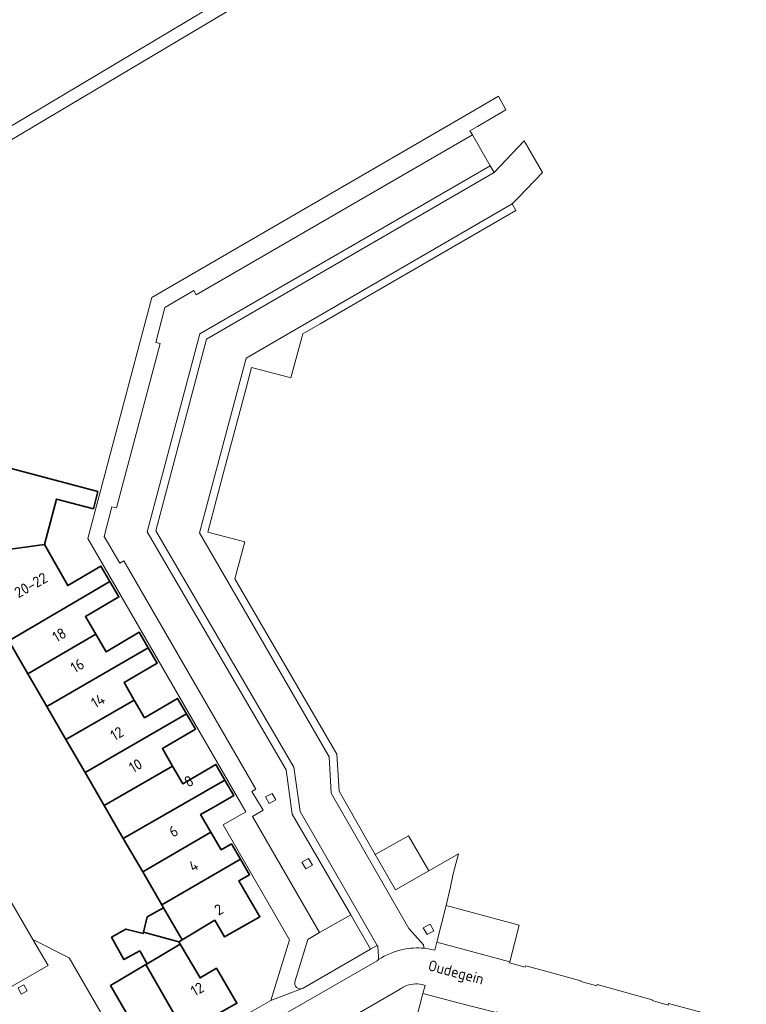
# Model space of a CAD drawing. Header units: metres. Extents: x 152391 to 157968, y 462336 to 467280.
# Tile 305 of 656: x 155332 to 155423, y 465156 to 465280. Entities that reach past the tile are written whole.
import ezdxf
from ezdxf.enums import TextEntityAlignment as Align

# ---------------------------------------------------------------- set-up
doc = ezdxf.new("R2010")
doc.units = ezdxf.units.M
doc.header["$LTSCALE"] = 0.75
for name, color, linetype, lineweight in [('B-WE-GR-BEPLANTING_CULTUUR_HEESTERS-GV', 251, 'Continuous', 18), ('B-WE-GR-GROENVOORZIENING-GV', 251, 'Continuous', 18), ('B-WE-OG-BEBOUWING-GV', 6, 'Continuous', 35), ('B-WE-OG-BEBOUWING-T18', 1, 'Continuous', 18), ('B-WE-OG-TOPOGRAFIE-T18', 1, 'Continuous', 18), ('B-WE-VH-VERHARDING_BETONSTRAATSTEEN-GV', 251, 'Continuous', 18), ('B-WE-VH-VERHARDING_TEGEL-GV', 251, 'Continuous', 18)]:
    doc.layers.add(name, color=color, linetype=linetype, lineweight=lineweight)
doc.styles.add('NLCS-ISO-M750-T18', font='NLCS-ISO.ttf', dxfattribs={"height": 1.35})

msp = doc.modelspace()

# ---------------------------------------------------------------- linework, layer by layer
at = {"layer": 'B-WE-GR-BEPLANTING_CULTUUR_HEESTERS-GV'}
for points in [[(155367.26, 465157.91), (155367.29, 465157.92), (155367.38, 465157.96), (155375.83, 465162.84), (155373.36, 465167.16), (155369.44, 465164.93)], [(155369.44, 465164.93), (155367.95, 465164.08), (155366.32, 465158.74)]]:
    msp.add_lwpolyline(points, dxfattribs=at)
msp.add_lwpolyline([(155366.32, 465158.74, 0.571976), (155367.26, 465157.91)], format="xyb", dxfattribs=at)
at = {"layer": 'B-WE-GR-GROENVOORZIENING-GV'}
for points in [[(155362.62, 465181.98), (155363.12, 465181.15), (155363.95, 465181.62), (155363.47, 465182.43)], [(155367.2, 465173.79), (155367.7, 465172.96), (155368.54, 465173.43), (155368.05, 465174.24)], [(155382.45, 465165.54), (155382.96, 465164.71), (155383.79, 465165.18), (155383.31, 465165.99)], [(155331.55, 465158), (155331.94, 465157.21), (155332.69, 465157.62), (155332.27, 465158.37)]]:
    msp.add_lwpolyline(points, close=True, dxfattribs=at)
at = {"layer": 'B-WE-OG-BEBOUWING-GV'}
for points in [[(155341.58, 465220.36), (155327.34, 465224.13), (155326.03, 465219.2), (155328.77, 465218.46), (155327.2, 465212.65), (155334.87, 465213.7), (155336.38, 465219.41), (155341.01, 465218.19)], [(155330.37, 465201.61), (155343.08, 465209.05), (155341.95, 465210.99), (155337.79, 465208.54), (155334.87, 465213.7), (155327.2, 465212.65), (155330.22, 465207.44), (155327.8, 465206.04)], [(155332.79, 465197.44), (155341.32, 465202.44), (155340.02, 465204.65), (155344.22, 465207.11), (155343.08, 465209.05), (155330.37, 465201.61)], [(155332.79, 465197.44), (155335.16, 465193.36), (155347.89, 465200.72), (155346.77, 465202.67), (155342.61, 465200.23), (155341.32, 465202.44)], [(155337.57, 465189.19), (155346.15, 465194.16), (155344.87, 465196.38), (155349.02, 465198.78), (155347.89, 465200.72), (155335.16, 465193.36)], [(155346.15, 465194.16), (155337.57, 465189.19), (155339.96, 465185.07), (155352.71, 465192.43), (155351.59, 465194.37), (155347.44, 465191.94)], [(155342.37, 465180.92), (155350.96, 465185.87), (155349.68, 465188.09), (155353.83, 465190.49), (155352.71, 465192.43), (155339.96, 465185.07)], [(155350.96, 465185.87), (155342.37, 465180.92), (155344.77, 465176.78), (155357.54, 465184.11), (155356.41, 465186.07), (155352.24, 465183.65)], [(155344.77, 465176.78), (155347.22, 465172.57), (155355.77, 465177.55), (155354.49, 465179.76), (155356.06, 465180.67), (155358.65, 465182.16), (155357.54, 465184.11)], [(155359.48, 465174.15), (155358.36, 465176.09), (155357.06, 465175.34), (155355.77, 465177.55), (155347.22, 465172.57), (155349.62, 465168.43)], [(155359.48, 465174.15), (155349.62, 465168.43), (155349.84, 465168.06), (155352.18, 465164.05), (155356.27, 465166.49), (155357.5, 465164.4), (155361.93, 465166.92), (155359.3, 465171.46), (155360.61, 465172.21)], [(155347.3, 465165), (155351.74, 465163.79), (155352.18, 465164.05), (155349.84, 465168.06), (155347.79, 465166.9)], [(155347.3, 465165), (155347.26, 465164.82), (155345.1, 465165.37), (155343.28, 465164.36), (155344.85, 465161.54), (155346.83, 465162.64), (155347.77, 465161.02), (155351.93, 465163.48), (155351.74, 465163.79)], [(155347.61, 465160.93), (155353.29, 465150.98), (155355.24, 465152.1), (155354.52, 465153.5), (155359.04, 465156.07), (155356.47, 465160.46), (155354.41, 465159.25), (155351.93, 465163.48), (155347.77, 465161.02)], [(155353.29, 465150.98), (155347.61, 465160.93), (155343.16, 465158.29), (155348.1, 465149.74), (155350.57, 465151.18), (155351.33, 465149.87)]]:
    msp.add_lwpolyline(points, close=True, dxfattribs=at)
at = {"layer": 'B-WE-VH-VERHARDING_BETONSTRAATSTEEN-GV'}
for points in [[(155374.2, 465167.64), (155366.98, 465180.17), (155366.19, 465185.71), (155348.85, 465215.43), (155355.23, 465239.51), (155391.37, 465260.44), (155390.87, 465261.3), (155354.37, 465240.16), (155347.77, 465215.28), (155365.23, 465185.37), (155366.01, 465179.84), (155373.36, 465167.16), (155375.83, 465162.84), (155376.68, 465163.33)], [(155358.45, 465208.08), (155359.95, 465205.48), (155370.62, 465187.04), (155370.9, 465182.44), (155380.66, 465165.46), (155382.49, 465163.39), (155382.49, 465163.32), (155382.52, 465163.21), (155382.58, 465162.97), (155382.87, 465162.93), (155383.9, 465162.73), (155384.17, 465163.75), (155385.36, 465168.33), (155385.88, 465170.67), (155386.23, 465172.34), (155386.89, 465174.84), (155383.17, 465172.68), (155378.96, 465170.3), (155376.42, 465174.74), (155371.89, 465182.73), (155371.61, 465187.34), (155360.3, 465206.79), (155358.79, 465209.37), (155360.03, 465214.02), (155355.38, 465215.25), (155357.31, 465222.58), (155360.19, 465233.33), (155360.88, 465235.96), (155365.54, 465234.71), (155365.84, 465234.64), (155367.31, 465240.18), (155369.51, 465241.45), (155394.11, 465255.68), (155393.65, 465256.52), (155360.22, 465237.13), (155354.35, 465215.16)], [(155382.45, 465165.54), (155383.31, 465165.99), (155383.79, 465165.18), (155382.96, 465164.71)], [(155331.55, 465158), (155332.27, 465158.37), (155332.69, 465157.62), (155331.94, 465157.21)]]:
    msp.add_lwpolyline(points, close=True, dxfattribs=at)
for points in [[(155346.6, 465146.84), (155337.98, 465161.78), (155333.42, 465164.06), (155335.35, 465160.82), (155330.81, 465158.19)], [(155422.17, 465152.53), (155422.45, 465153.56), (155415.63, 465155.39), (155413.27, 465156.01), (155413.22, 465155.84), (155411.21, 465156.39), (155411.23, 465156.48), (155404.33, 465158.4), (155404.29, 465158.25), (155402.24, 465158.8), (155402.26, 465158.89), (155397.7, 465160.15), (155395.33, 465160.77), (155395.28, 465160.59), (155393.29, 465161.16), (155393.32, 465161.27), (155384.17, 465163.75), (155383.9, 465162.73), (155382.87, 465162.93), (155382.58, 465162.97)], [(155376.85, 465161.54), (155376.7, 465161.44), (155376.65, 465161.41), (155356.19, 465149.62)], [(155382.32, 465158.42), (155382.69, 465158.31), (155382.42, 465157.29), (155387.03, 465156.09), (155391.62, 465154.9), (155391.65, 465155), (155393.69, 465154.46), (155393.66, 465154.35), (155400.59, 465152.49), (155400.63, 465152.64), (155402.66, 465152.1), (155402.62, 465151.95), (155404.97, 465151.31), (155407.22, 465150.72), (155409.56, 465150.12), (155409.59, 465150.22), (155411.62, 465149.71), (155411.58, 465149.56), (155418.53, 465147.7), (155418.81, 465148.74), (155419.6, 465148.54), (155422.41, 465147.8), (155423.05, 465147.7)], [(155356.18, 465143.73), (155356.33, 465143.47), (155360.43, 465145.84), (155362.54, 465147.03), (155362.12, 465147.77), (155369.97, 465152.29), (155370.4, 465151.55), (155372.5, 465152.79), (155374.61, 465154.01), (155374.2, 465154.72), (155379.49, 465157.79)]]:
    msp.add_lwpolyline(points, dxfattribs=at)
for points in [[(155379.92, 465162.82, 0.094239), (155376.85, 465161.54)], [(155382.58, 465162.97, 0.07526), (155379.92, 465162.82)], [(155379.49, 465157.79, -0.053255), (155380.11, 465158.16)], [(155380.11, 465158.16, -0.163366), (155382.32, 465158.42)]]:
    msp.add_lwpolyline(points, format="xyb", dxfattribs=at)
at = {"layer": 'B-WE-VH-VERHARDING_TEGEL-GV'}
for points in [[(155370.57, 465290.12), (155308.29, 465252.95)], [(155330.56, 465264.47), (155371.37, 465288.75)], [(155366.32, 465158.74), (155367.95, 465164.08), (155369.44, 465164.93), (155361.01, 465179.54), (155362.34, 465180.31), (155360.93, 465182.67), (155361.44, 465182.96), (155344.85, 465211.64), (155344.32, 465211.34), (155342.35, 465214.69), (155343.32, 465218.44), (155343.93, 465218.3), (155349.42, 465238.96), (155348.84, 465239.1), (155350, 465243.49), (155353.65, 465245.6), (155353.94, 465245.09), (155388.63, 465265.16), (155388.32, 465265.68), (155389.26, 465266.23), (155392.85, 465268.34), (155392.51, 465268.94), (155391.9, 465270.03), (155388.48, 465268.04), (155348.36, 465244.76), (155340.31, 465214.47), (155360.18, 465180.12), (155357.32, 465178.48)], [(155382.58, 465162.97), (155382.52, 465163.21), (155382.49, 465163.32), (155382.49, 465163.39), (155380.66, 465165.46), (155370.9, 465182.44), (155370.62, 465187.04), (155359.95, 465205.48), (155358.45, 465208.08), (155354.35, 465215.16), (155360.22, 465237.13), (155393.65, 465256.52), (155394.41, 465257.3), (155397.46, 465260.45), (155395.16, 465264.42), (155392.14, 465261.23), (155391.37, 465260.44)], [(155391.37, 465260.44), (155355.23, 465239.51), (155348.85, 465215.43), (155366.19, 465185.71), (155366.98, 465180.17), (155374.2, 465167.64), (155376.68, 465163.33), (155376.75, 465163.22), (155376.84, 465161.91), (155376.85, 465161.66), (155376.85, 465161.54)], [(155357.32, 465178.48), (155365.64, 465164.01), (155363.3, 465156.42), (155367.26, 465157.91)], [(155356.19, 465149.62), (155376.65, 465161.41), (155376.7, 465161.44), (155376.85, 465161.54), (155376.85, 465161.66), (155376.84, 465161.91), (155376.75, 465163.22), (155376.68, 465163.33), (155375.83, 465162.84), (155367.38, 465157.96), (155367.29, 465157.92), (155367.26, 465157.91), (155363.3, 465156.42), (155346.6, 465146.84), (155348.12, 465143.59), (155348.47, 465143.29)], [(155393.66, 465154.35), (155393.69, 465154.46), (155391.65, 465155), (155391.62, 465154.9), (155390.4, 465150.3), (155381.22, 465152.74), (155382.42, 465157.29), (155382.69, 465158.31), (155382.32, 465158.42)], [(155379.49, 465157.79), (155374.2, 465154.72), (155374.61, 465154.01), (155376.82, 465150.17), (155372.61, 465147.72), (155370.4, 465151.55), (155369.97, 465152.29), (155362.12, 465147.77), (155362.54, 465147.03), (155364.74, 465143.19), (155358.54, 465139.6), (155356.33, 465143.47), (155356.18, 465143.73)]]:
    msp.add_lwpolyline(points, dxfattribs=at)
for points in [[(155369.44, 465164.93), (155373.36, 465167.16), (155366.01, 465179.84), (155365.23, 465185.37), (155347.77, 465215.28), (155354.37, 465240.16), (155390.87, 465261.3), (155388.63, 465265.16), (155353.94, 465245.09), (155353.65, 465245.6), (155350, 465243.49), (155348.84, 465239.1), (155349.42, 465238.96), (155343.93, 465218.3), (155343.32, 465218.44), (155342.35, 465214.69), (155344.32, 465211.34), (155344.85, 465211.64), (155361.44, 465182.96), (155360.93, 465182.67), (155362.34, 465180.31), (155361.01, 465179.54)], [(155362.62, 465181.98), (155363.47, 465182.43), (155363.95, 465181.62), (155363.12, 465181.15)], [(155376.42, 465174.74), (155378.96, 465170.3), (155383.17, 465172.68), (155380.6, 465177.11)], [(155333.42, 465164.06), (155326.84, 465175.4), (155322.34, 465172.79), (155323.61, 465170.57), (155327.03, 465164.72), (155330.81, 465158.19), (155335.35, 465160.82)], [(155367.2, 465173.79), (155368.05, 465174.24), (155368.54, 465173.43), (155367.7, 465172.96)], [(155393.32, 465161.27), (155394.53, 465165.88), (155385.36, 465168.33), (155384.17, 465163.75)], [(155391.62, 465154.9), (155387.03, 465156.09), (155382.42, 465157.29), (155381.22, 465152.74), (155390.4, 465150.3)]]:
    msp.add_lwpolyline(points, close=True, dxfattribs=at)
for points in [[(155376.85, 465161.54, -0.094239), (155379.92, 465162.82)], [(155379.92, 465162.82, -0.07526), (155382.58, 465162.97)], [(155367.26, 465157.91, -0.571976), (155366.32, 465158.74)], [(155380.11, 465158.16, 0.053255), (155379.49, 465157.79)], [(155382.32, 465158.42, 0.163366), (155380.11, 465158.16)]]:
    msp.add_lwpolyline(points, format="xyb", dxfattribs=at)

# ---------------------------------------------------------------- texts
at = {"layer": 'B-WE-OG-BEBOUWING-T18', "style": 'NLCS-ISO-M750-T18'}
for s, rotation, p in [('20-22', 29.5, (155333.16, 465208.6)), ('18', 30.4, (155336.73, 465202.35)), ('16', 30.4, (155339, 465198.48)), ('14', 30.1, (155341.59, 465194.06)), ('12', 30.1, (155343.97, 465189.95)), ('10', 30, (155346.31, 465185.92)), ('8', 29.9, (155353.01, 465183.96)), ('6', 30.2, (155351.08, 465177.67)), ('4', 30.2, (155353.59, 465173.35)), ('2', 30.1, (155356.77, 465167.84)), ('12', 29.6, (155354.07, 465157.84))]:
    msp.add_text(s, height=1.35, rotation=rotation, dxfattribs=at).set_placement(p, align=Align.MIDDLE)
at = {"layer": 'B-WE-OG-TOPOGRAFIE-T18', "style": 'NLCS-ISO-M750-T18'}
msp.add_text('Oudegein', height=1.35, rotation=345.1, dxfattribs=at).set_placement((155386.53, 465159.77), align=Align.MIDDLE)

doc.saveas('drawing.dxf')
